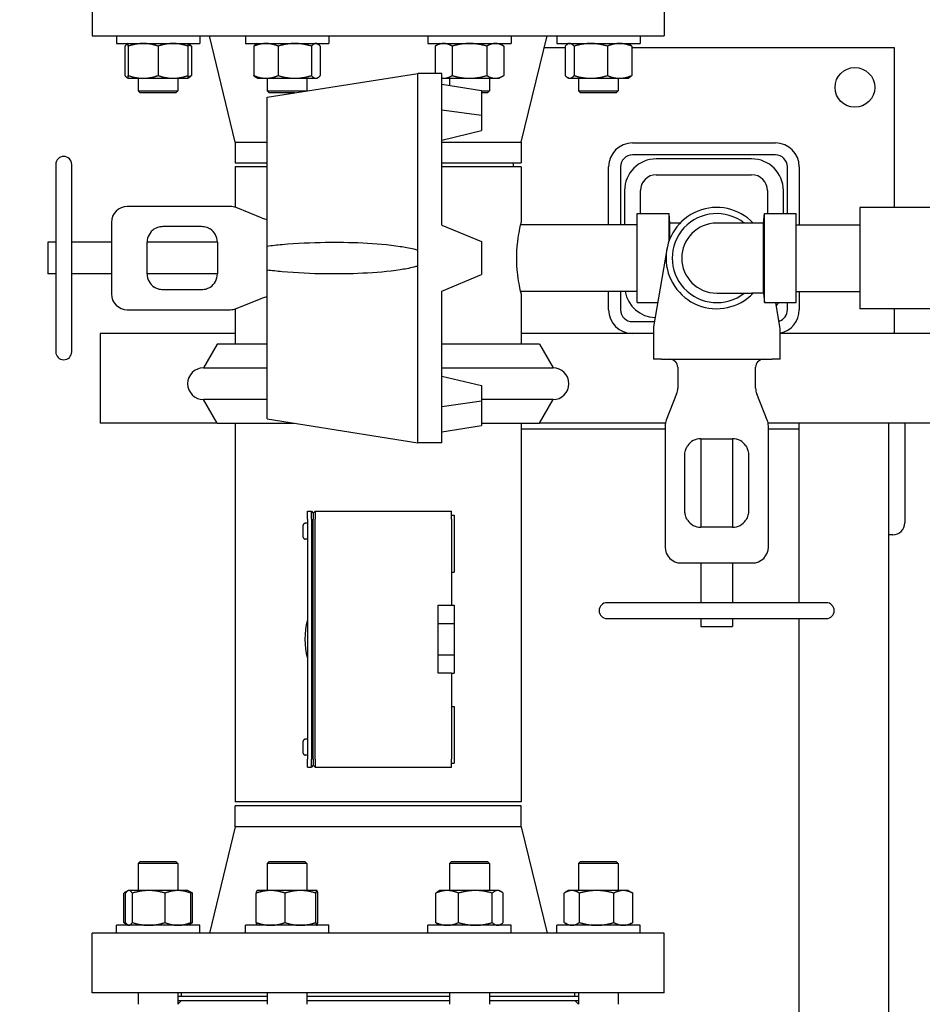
# Model space of a CAD drawing. Header units: inches. Extents: x 5 to 1128, y -85 to 748.
# Tile 323 of 656: x 337 to 351, y 636 to 652. Entities that reach past the tile are written whole.
import ezdxf

# ---------------------------------------------------------------- set-up
doc = ezdxf.new("R2010")
doc.units = ezdxf.units.IN
doc.header["$LTSCALE"] = 32
doc.header["$MEASUREMENT"] = 0
doc.layers.add('Dimension (ANSI)', color=7, linetype='Continuous', lineweight=25)
doc.layers.add('Visible (ANSI)', color=7, linetype='Continuous', lineweight=30)
doc.styles.add('Note Text (ANSI)', font='tahoma.ttf')
doc.dimstyles.new('SB Fraction-16 (ANSI)', dxfattribs={"dimscale": 32, "dimtxt": 0.125, "dimasz": 0.098425, "dimexe": 0.125, "dimexo": 0.0625, "dimgap": 0.031496, "dimtad": 0, "dimtih": 1, "dimtoh": 1, "dimdec": 4, "dimrnd": 1e-08, "dimzin": 0, "dimdsep": 46, "dimlunit": 5, "dimtxsty": 'Note Text (ANSI)', "dimcen": 0.09, "dimdle": 0.393701, "dimclrd": 256, "dimclre": 256, "dimclrt": 256, "dimadec": 0, "dimazin": 3, "dimtfac": 0.96, "dimtofl": 0, "dimtmove": 0, "dimatfit": 3, "dimfxl": 1, "dimfrac": 2, "dimtolj": 1, "dimtzin": 12, "dimlwd": -1, "dimlwe": -1, "dimarcsym": 0})

# ---------------------------------------------------------------- blocks, each defined once
blk = doc.blocks.new('*D19')
at = {"layer": 'Defpoints', "color": 0, "transparency": 16777216}
for p in [(455.781, 700.44), (292.001, 552.44), (455.781, 552.44)]:
    blk.add_point(p, dxfattribs=at)
at = {"layer": 'Dimension (ANSI)', "transparency": 16777216}
for p, q in [((453.781, 700.44), (288.001, 700.44)), ((292.001, 697.29), (292.001, 636.039)), ((292.001, 555.589), (292.001, 629.841)), ((453.781, 552.44), (288.001, 552.44))]:
    blk.add_line(p, q, dxfattribs=at)
for points in [[(291.476, 697.29), (292.526, 697.29), (292.001, 700.44)], [(291.476, 555.589), (292.526, 555.589), (292.001, 552.44)]]:
    blk.add_solid(points, dxfattribs=at)
at = {"layer": 'Dimension (ANSI)', "transparency": 16777216, "insert": (287.899, 635.031), "char_height": 4, "attachment_point": 1, "style": 'Note Text (ANSI)'}
blk.add_mtext('\\A1;148', dxfattribs=at)

msp = doc.modelspace()

# ---------------------------------------------------------------- linework, layer by layer
at = {"layer": 'Visible (ANSI)'}
for p, q in [((337.65563, 652.19228), (337.65563, 651.25228)), ((346.65563, 652.19228), (346.65563, 651.25228)), ((337.65563, 651.25228), (346.65563, 651.25228)), ((338.03483, 651.25228), (338.03483, 651.13028)), ((339.34733, 651.25228), (339.34733, 651.13028)), ((339.90563, 649.57895), (339.50063, 651.25228)), ((340.06432, 651.25228), (340.06432, 651.13028)), ((341.37682, 651.25228), (341.37682, 651.13028)), ((342.93445, 651.25228), (342.93445, 651.13028)), ((344.24695, 651.25228), (344.24695, 651.13028)), ((344.40563, 649.57895), (344.81063, 651.25228)), ((344.96393, 651.25228), (344.96393, 651.13028)), ((346.27643, 651.25228), (346.27643, 651.13028)), ((338.03483, 651.13028), (339.34733, 651.13028)), ((338.16826, 651.08841), (338.16826, 650.62515)), ((338.22233, 651.13028), (338.2058, 651.12073)), ((338.22233, 651.08841), (338.22233, 650.62515)), ((338.69108, 651.08841), (338.69108, 650.62515)), ((339.15983, 651.13028), (339.17637, 651.12073)), ((339.15983, 651.08841), (339.15983, 650.62515)), ((339.21391, 651.08841), (339.21391, 650.62515)), ((340.06432, 651.13028), (341.37682, 651.13028)), ((340.19775, 651.08841), (340.19775, 650.62515)), ((340.25182, 651.13028), (340.23528, 651.12073)), ((340.58048, 651.08841), (340.58048, 650.62515)), ((341.1033, 651.08841), (341.1033, 650.62515)), ((341.18932, 651.13028), (341.20586, 651.12073)), ((341.24339, 651.08841), (341.24339, 650.62515)), ((342.93445, 651.13028), (344.24695, 651.13028)), ((343.12195, 651.13028), (343.04943, 651.08841)), ((343.04943, 651.08841), (343.04943, 650.65853)), ((343.32006, 651.08841), (343.32006, 650.62515)), ((343.86133, 651.08841), (343.86133, 650.62515)), ((344.05945, 651.13028), (344.13196, 651.08841)), ((344.13196, 651.08841), (344.13196, 650.62515)), ((345.09736, 651.06478), (344.76525, 651.06478)), ((344.96393, 651.13028), (346.27643, 651.13028)), ((345.09736, 651.08841), (345.09736, 650.62515)), ((345.15143, 651.13028), (345.1349, 651.12073)), ((345.23745, 651.08841), (345.23745, 650.62515)), ((345.76027, 651.08841), (345.76027, 650.62515)), ((346.08893, 651.13028), (346.10547, 651.12073)), ((346.143, 651.08841), (346.143, 650.62515)), ((350.28063, 651.06478), (346.143, 651.06478)), ((350.28063, 648.55103), (350.28063, 651.06478)), ((338.22233, 650.58328), (338.2058, 650.59283)), ((338.22233, 650.58328), (338.45671, 650.58328)), ((338.37858, 650.58328), (338.37858, 650.38358)), ((338.45671, 650.58328), (338.92546, 650.58328)), ((338.92546, 650.58328), (339.15983, 650.58328)), ((339.00358, 650.58328), (339.00358, 650.38358)), ((339.15983, 650.58328), (339.17637, 650.59283)), ((340.25182, 650.58328), (340.23528, 650.59283)), ((340.25182, 650.58328), (340.38911, 650.58328)), ((340.38911, 650.58328), (340.84189, 650.58328)), ((340.40563, 650.28353), (342.78063, 650.65853)), ((340.40807, 650.58328), (340.40807, 650.38358)), ((340.84189, 650.58328), (341.17335, 650.58328)), ((341.03307, 650.58328), (341.03307, 650.38358)), ((341.17335, 650.58328), (341.18932, 650.58328)), ((341.18932, 650.58328), (341.20586, 650.59283)), ((342.78063, 647.87811), (342.78063, 650.65853)), ((343.15563, 650.65853), (342.78063, 650.65853)), ((343.15563, 648.27058), (343.15563, 650.65853)), ((343.15563, 650.58328), (343.18475, 650.58328)), ((343.18475, 650.58328), (343.5907, 650.58328)), ((343.2782, 650.58328), (343.2782, 650.46857)), ((343.5907, 650.58328), (343.99665, 650.58328)), ((343.9032, 650.58328), (343.9032, 650.38358)), ((343.99665, 650.58328), (344.05945, 650.58328)), ((344.05945, 650.58328), (344.13196, 650.62515)), ((345.15143, 650.58328), (345.1349, 650.59283)), ((345.15143, 650.58328), (345.1674, 650.58328)), ((345.1674, 650.58328), (345.49886, 650.58328)), ((345.30768, 650.58328), (345.30768, 650.38358)), ((345.49886, 650.58328), (345.95164, 650.58328)), ((345.93268, 650.58328), (345.93268, 650.38358)), ((345.95164, 650.58328), (346.08893, 650.58328)), ((346.08893, 650.58328), (346.10547, 650.59283)), ((343.15563, 650.48797), (343.78063, 650.38904)), ((338.37858, 650.38358), (339.00358, 650.38358)), ((338.40988, 650.35228), (338.37858, 650.38358)), ((338.97228, 650.35228), (338.40988, 650.35228)), ((338.97228, 650.35228), (339.00358, 650.38358)), ((340.40563, 647.94155), (340.40563, 650.28353)), ((340.40807, 650.38358), (341.03307, 650.38358)), ((340.43937, 650.35228), (340.40807, 650.38358)), ((340.84105, 650.35228), (340.43937, 650.35228)), ((341.03191, 650.38241), (341.03307, 650.38358)), ((343.78063, 650.38904), (343.78063, 649.99996)), ((343.78063, 650.38358), (343.9032, 650.38358)), ((343.8719, 650.35228), (343.78063, 650.35228)), ((343.8719, 650.35228), (343.9032, 650.38358)), ((345.30768, 650.38358), (345.93268, 650.38358)), ((345.33898, 650.35228), (345.30768, 650.38358)), ((345.90138, 650.35228), (345.33898, 650.35228)), ((345.90138, 650.35228), (345.93268, 650.38358)), ((343.15563, 650.08861), (343.78063, 649.99996)), ((343.78063, 649.99996), (343.78063, 649.76043)), ((343.15563, 649.61126), (343.78063, 649.76043)), ((339.90563, 649.57895), (340.40563, 649.57895)), ((339.90563, 649.57895), (339.90563, 649.25228)), ((343.15563, 649.57895), (344.40563, 649.57895)), ((344.40563, 649.57895), (344.40563, 649.25228)), ((346.15563, 649.56478), (348.40563, 649.56478)), ((348.40563, 649.37728), (346.15563, 649.37728)), ((337.08063, 649.22728), (337.08063, 646.27728)), ((337.33063, 646.27728), (337.33063, 649.22728)), ((339.90563, 649.25228), (340.40563, 649.25228)), ((340.40563, 649.18978), (339.90563, 649.18978)), ((339.90563, 649.18978), (339.90563, 648.55142)), ((343.15563, 649.25228), (344.40563, 649.25228)), ((344.40563, 649.18978), (343.15563, 649.18978)), ((344.28063, 649.25228), (344.28063, 649.18978)), ((344.40563, 649.18978), (344.40563, 648.31478)), ((345.78063, 648.27728), (345.78063, 649.18978)), ((345.96813, 649.18978), (345.96813, 648.27728)), ((348.03063, 649.31478), (346.53063, 649.31478)), ((348.59313, 648.45278), (348.59313, 649.18978)), ((348.78063, 649.18978), (348.78063, 648.27728)), ((346.53063, 649.06478), (348.03063, 649.06478)), ((346.03063, 648.81478), (346.03063, 648.27728)), ((346.28063, 648.45278), (346.28063, 648.81478)), ((348.28063, 648.81478), (348.28063, 648.45278)), ((348.53063, 648.45278), (348.53063, 648.81478)), ((339.82499, 648.56478), (338.20563, 648.56478)), ((340.32843, 648.38266), (339.91783, 648.5469)), ((349.73113, 648.55103), (349.73113, 646.95353)), ((352.06819, 648.55103), (349.73113, 648.55103)), ((346.23113, 647.05178), (346.23113, 648.45278)), ((346.23113, 648.45278), (346.73113, 648.45278)), ((346.73113, 648.02156), (346.73113, 648.45278)), ((346.74513, 648.30328), (346.73113, 648.45278)), ((348.21713, 648.30328), (348.23113, 648.45278)), ((348.23113, 647.05178), (348.23113, 648.45278)), ((348.23113, 648.45278), (348.73113, 648.45278)), ((348.73113, 647.05178), (348.73113, 648.45278)), ((337.95563, 648.31478), (337.95563, 647.75228)), ((338.76863, 648.25228), (339.37313, 648.25228)), ((343.15563, 648.27058), (343.78063, 648.01249)), ((346.23113, 648.27728), (344.39655, 648.27728)), ((346.74513, 648.05775), (346.74513, 648.30328)), ((346.90545, 648.30328), (346.74513, 648.30328)), ((348.03213, 648.30328), (347.48113, 648.30328)), ((348.21713, 648.30328), (348.03213, 648.30328)), ((348.21713, 647.20128), (348.21713, 648.30328)), ((348.73113, 648.27728), (349.73113, 648.27728)), ((336.95563, 648.00228), (336.95563, 647.50228)), ((337.08063, 648.00228), (336.95563, 648.00228)), ((337.95563, 648.00228), (337.33063, 648.00228)), ((338.51863, 647.50228), (338.51863, 648.00228)), ((339.62313, 648.00228), (338.51863, 648.00228)), ((339.62313, 648.00228), (339.62313, 647.50228)), ((340.40563, 647.56301), (340.40563, 647.94155)), ((343.78063, 648.01249), (343.78063, 647.49204)), ((342.78063, 647.62645), (342.78063, 647.87811)), ((346.69573, 647.88698), (346.48684, 646.66902)), ((337.95563, 647.75228), (337.95563, 647.18978)), ((342.78063, 644.84603), (342.78063, 647.62645)), ((337.08063, 647.50228), (336.95563, 647.50228)), ((337.95563, 647.50228), (337.33063, 647.50228)), ((339.62313, 647.50228), (338.51863, 647.50228)), ((340.40563, 645.22103), (340.40563, 647.56301)), ((343.15563, 647.23398), (343.78063, 647.49204)), ((346.74513, 647.4468), (346.74513, 647.44681)), ((339.37313, 647.25228), (338.76863, 647.25228)), ((343.15563, 644.84603), (343.15563, 647.23398)), ((346.23113, 647.22728), (344.39655, 647.22728)), ((344.40563, 647.18978), (344.40563, 646.39478)), ((345.78063, 646.93978), (345.78063, 647.22728)), ((345.96813, 647.22728), (345.96813, 646.93978)), ((347.48113, 647.20128), (348.03213, 647.20128)), ((348.21713, 647.20128), (348.03213, 647.20128)), ((348.21713, 647.20128), (348.23113, 647.05178)), ((348.73113, 647.22728), (349.73113, 647.22728)), ((348.78063, 647.22728), (348.78063, 646.93978)), ((339.91783, 646.95766), (340.32843, 647.1219)), ((346.23113, 647.05178), (346.55248, 647.05178)), ((348.23113, 647.05178), (348.73113, 647.05178)), ((348.47543, 646.66902), (348.40978, 647.05178)), ((348.59313, 646.93978), (348.59313, 647.05178)), ((338.20563, 646.93978), (339.82499, 646.93978)), ((339.90563, 646.95314), (339.90563, 646.39478)), ((352.06819, 646.95353), (349.73113, 646.95353)), ((350.28063, 646.56478), (350.28063, 646.95353)), ((346.15563, 646.75228), (346.50112, 646.75228)), ((339.90563, 646.56478), (337.78063, 646.56478)), ((337.78063, 646.56478), (337.78063, 645.15478)), ((346.48504, 646.56478), (344.40563, 646.56478)), ((346.48504, 646.64789), (346.48504, 646.15853)), ((348.47723, 646.15853), (348.47723, 646.64789)), ((353.69611, 646.56478), (348.47723, 646.56478)), ((339.61925, 646.39478), (339.40563, 646.02478)), ((340.40563, 646.39478), (339.61925, 646.39478)), ((344.69201, 646.39478), (343.15563, 646.39478)), ((344.69201, 646.39478), (344.90563, 646.02478)), ((346.61004, 646.15853), (346.48504, 646.15853)), ((346.61004, 646.15853), (348.35223, 646.15853)), ((348.47723, 646.15853), (348.35223, 646.15853)), ((339.40563, 646.02478), (340.40563, 646.02478)), ((343.15563, 646.02478), (344.90563, 646.02478)), ((346.86863, 646.03353), (346.86863, 645.70668)), ((348.09363, 645.70668), (348.09363, 646.03353)), ((343.15563, 645.8933), (343.78063, 645.74412)), ((343.78063, 645.74412), (343.78063, 645.50465)), ((346.85075, 645.61383), (346.68651, 645.20323)), ((348.27575, 645.20323), (348.11151, 645.61383)), ((340.40563, 645.52478), (339.40563, 645.52478)), ((339.61925, 645.15478), (339.40563, 645.52478)), ((343.15563, 645.41595), (343.78063, 645.50465)), ((344.90563, 645.52478), (343.78063, 645.52478)), ((343.78063, 645.50465), (343.78063, 645.31009)), ((344.69201, 645.15478), (344.90563, 645.52478)), ((343.78063, 645.31009), (343.78063, 645.11553)), ((339.61925, 645.15478), (337.78063, 645.15478)), ((339.61925, 645.15478), (340.82522, 645.15478)), ((339.90563, 645.15478), (339.90563, 639.18978)), ((340.40563, 645.22103), (342.78063, 644.84603)), ((343.78063, 645.15478), (344.69201, 645.15478)), ((344.40563, 645.15478), (344.40563, 639.18978)), ((346.67261, 645.15478), (344.69201, 645.15478)), ((353.88157, 645.15478), (348.28966, 645.15478)), ((350.19063, 645.15478), (348.78063, 645.15478)), ((348.78063, 642.32728), (348.78063, 645.15478)), ((350.19063, 621.12728), (350.19063, 645.15478)), ((350.44063, 645.15478), (350.44063, 643.58478)), ((343.15563, 645.01659), (343.78063, 645.11553)), ((344.40563, 645.06478), (346.66863, 645.06478)), ((346.66863, 645.11038), (346.66863, 643.20228)), ((348.29363, 643.20228), (348.29363, 645.11038)), ((348.29363, 645.06478), (348.78063, 645.06478)), ((343.15563, 644.84603), (342.78063, 644.84603)), ((347.23113, 644.90853), (347.73113, 644.90853)), ((347.23113, 644.90853), (347.23113, 643.51528)), ((347.73113, 644.90853), (347.73113, 643.51528)), ((346.98113, 643.76528), (346.98113, 644.65853)), ((347.98113, 644.65853), (347.98113, 643.76528)), ((341.04038, 643.76728), (341.10213, 643.76728)), ((341.04038, 643.64228), (341.04038, 643.76728)), ((341.10213, 643.76728), (341.13338, 643.73603)), ((341.10213, 643.64228), (341.10213, 643.76728)), ((341.13338, 643.73603), (341.16463, 643.76728)), ((341.16463, 643.76728), (341.16463, 643.64228)), ((341.16463, 643.76728), (343.31038, 643.76728)), ((343.31038, 643.64228), (343.31038, 643.76728)), ((341.04038, 643.64228), (341.04038, 639.86228)), ((341.10213, 643.64228), (341.10213, 639.86228)), ((341.13338, 643.73603), (341.13338, 643.64228)), ((341.13338, 639.86228), (341.13338, 643.64228)), ((341.16463, 639.86228), (341.16463, 643.64228)), ((343.31038, 643.70478), (343.35038, 643.70478)), ((343.31038, 643.64228), (343.31038, 642.28807)), ((343.35038, 643.70478), (343.35038, 642.80928)), ((340.97538, 643.35906), (340.97538, 643.54549)), ((341.04038, 643.57688), (341.00663, 643.57688)), ((347.73113, 643.51528), (347.23113, 643.51528)), ((341.04038, 643.32768), (341.00663, 643.32768)), ((350.25063, 643.39478), (350.19063, 643.39478)), ((346.91863, 642.95228), (347.48113, 642.95228)), ((347.23113, 642.95228), (347.23113, 642.32728)), ((347.48113, 642.95228), (348.04363, 642.95228)), ((347.73113, 642.95228), (347.73113, 642.32728)), ((343.31038, 642.80928), (343.35038, 642.80928)), ((343.10038, 642.28807), (343.31038, 642.28807)), ((343.10038, 642.00228), (343.10038, 642.28807)), ((343.31038, 642.28807), (343.35038, 642.28807)), ((343.35038, 642.28807), (343.35038, 642.00228)), ((349.20613, 642.32728), (345.75613, 642.32728)), ((345.75613, 642.07728), (349.20613, 642.07728)), ((347.23113, 642.07728), (347.23113, 641.95228)), ((347.73113, 642.07728), (347.73113, 641.95228)), ((348.78063, 621.12728), (348.78063, 642.07728)), ((343.10038, 642.00228), (343.35038, 642.00228)), ((343.10038, 641.50228), (343.10038, 642.00228)), ((343.35038, 642.00228), (343.35038, 641.50228)), ((347.23113, 641.95228), (347.73113, 641.95228)), ((343.35038, 641.50228), (343.10038, 641.50228)), ((343.10038, 641.21649), (343.10038, 641.50228)), ((343.35038, 641.50228), (343.35038, 641.21649)), ((343.31038, 641.21649), (343.10038, 641.21649)), ((343.31038, 641.21649), (343.35038, 641.21649)), ((343.31038, 641.21649), (343.31038, 639.86228)), ((343.31038, 640.69528), (343.35038, 640.69528)), ((343.35038, 640.69528), (343.35038, 639.79978)), ((341.04038, 640.17688), (341.00663, 640.17688)), ((340.97538, 639.95906), (340.97538, 640.14549)), ((341.04038, 639.92768), (341.00663, 639.92768)), ((341.04038, 639.73728), (341.04038, 639.86228)), ((341.04038, 639.73728), (341.10213, 639.73728)), ((341.10213, 639.73728), (341.10213, 639.86228)), ((341.13338, 639.76853), (341.10213, 639.73728)), ((341.13338, 639.86228), (341.13338, 639.76853)), ((341.13338, 639.76853), (341.16463, 639.73728)), ((341.16463, 639.86228), (341.16463, 639.73728)), ((341.16463, 639.73728), (343.31038, 639.73728)), ((343.31038, 639.73728), (343.31038, 639.86228)), ((343.31038, 639.79978), (343.35038, 639.79978)), ((344.40563, 639.18978), (339.90563, 639.18978)), ((344.40563, 639.12728), (339.90563, 639.12728)), ((339.90563, 638.80061), (339.90563, 639.12728)), ((344.40563, 638.80061), (344.40563, 639.12728)), ((339.90563, 638.80061), (339.50063, 637.12728)), ((344.40563, 638.80061), (339.90563, 638.80061)), ((344.40563, 638.80061), (344.81063, 637.12728)), ((338.40988, 638.25228), (338.37858, 638.22098)), ((339.00358, 638.22098), (338.37858, 638.22098)), ((338.37858, 638.22098), (338.37858, 637.79628)), ((338.40988, 638.25228), (338.97228, 638.25228)), ((338.97228, 638.25228), (339.00358, 638.22098)), ((339.00358, 638.22098), (339.00358, 637.79628)), ((340.43937, 638.25228), (340.40807, 638.22098)), ((341.03307, 638.22098), (340.40807, 638.22098)), ((340.40807, 638.22098), (340.40807, 637.79628)), ((340.43937, 638.25228), (341.00177, 638.25228)), ((341.00177, 638.25228), (341.03307, 638.22098)), ((341.03307, 638.22098), (341.03307, 637.79628)), ((343.3095, 638.25228), (343.2782, 638.22098)), ((343.9032, 638.22098), (343.2782, 638.22098)), ((343.2782, 638.22098), (343.2782, 637.79628)), ((343.3095, 638.25228), (343.8719, 638.25228)), ((343.8719, 638.25228), (343.9032, 638.22098)), ((343.9032, 638.22098), (343.9032, 637.79628)), ((345.33898, 638.25228), (345.30768, 638.22098)), ((345.93268, 638.22098), (345.30768, 638.22098)), ((345.30768, 638.22098), (345.30768, 637.79628)), ((345.33898, 638.25228), (345.90138, 638.25228)), ((345.90138, 638.25228), (345.93268, 638.22098)), ((345.93268, 638.22098), (345.93268, 637.79628)), ((338.15079, 637.29115), (338.15079, 637.75441)), ((338.21262, 637.79067), (338.16699, 637.76433)), ((338.17759, 637.29115), (338.17759, 637.75441)), ((338.22233, 637.79628), (338.21262, 637.79067)), ((338.23186, 637.79628), (338.22233, 637.79628)), ((338.54288, 637.79628), (338.23186, 637.79628)), ((338.28613, 637.29115), (338.28613, 637.75441)), ((339.00211, 637.79628), (338.54288, 637.79628)), ((338.79963, 637.29115), (338.79963, 637.75441)), ((339.15983, 637.79628), (339.00211, 637.79628)), ((339.15983, 637.79628), (339.16955, 637.79067)), ((339.16955, 637.79067), (339.21518, 637.76433)), ((339.20458, 637.29115), (339.20458, 637.75441)), ((339.23138, 637.29115), (339.23138, 637.75441)), ((340.23646, 637.29115), (340.23646, 637.75441)), ((340.25182, 637.79628), (340.25098, 637.79579)), ((340.46232, 637.79628), (340.25182, 637.79628)), ((340.93022, 637.79628), (340.46232, 637.79628)), ((340.68817, 637.29115), (340.68817, 637.75441)), ((341.18848, 637.79628), (340.93022, 637.79628)), ((341.17228, 637.29115), (341.17228, 637.75441)), ((341.18932, 637.79628), (341.18848, 637.79628)), ((341.18932, 637.79628), (341.19016, 637.79579)), ((341.20468, 637.29115), (341.20468, 637.75441)), ((343.06042, 637.29115), (343.06042, 637.75441)), ((343.12195, 637.79628), (343.0966, 637.78165)), ((343.23999, 637.79628), (343.12195, 637.79628)), ((343.6847, 637.79628), (343.23999, 637.79628)), ((343.41956, 637.29115), (343.41956, 637.75441)), ((344.0354, 637.79628), (343.6847, 637.79628)), ((343.94983, 637.29115), (343.94983, 637.75441)), ((344.05945, 637.79628), (344.0354, 637.79628)), ((344.05945, 637.79628), (344.08479, 637.78165)), ((344.12097, 637.29115), (344.12097, 637.75441)), ((345.07989, 637.29115), (345.07989, 637.75441)), ((345.15143, 637.79628), (345.09609, 637.76433)), ((345.20093, 637.79628), (345.15143, 637.79628)), ((345.59212, 637.79628), (345.20093, 637.79628)), ((345.32197, 637.29115), (345.32197, 637.75441)), ((346.01137, 637.79628), (345.59212, 637.79628)), ((345.86227, 637.29115), (345.86227, 637.75441)), ((346.08893, 637.79628), (346.01137, 637.79628)), ((346.08893, 637.79628), (346.14427, 637.76433)), ((346.16048, 637.29115), (346.16048, 637.75441)), ((339.34733, 637.24928), (338.03483, 637.24928)), ((338.03483, 637.12728), (338.03483, 637.24928)), ((338.21262, 637.25489), (338.16699, 637.28123)), ((338.22233, 637.24928), (338.21262, 637.25489)), ((339.15983, 637.24928), (339.16955, 637.25489)), ((339.16955, 637.25489), (339.21518, 637.28123)), ((339.34733, 637.12728), (339.34733, 637.24928)), ((341.37682, 637.24928), (340.06432, 637.24928)), ((340.06432, 637.12728), (340.06432, 637.24928)), ((340.25182, 637.24928), (340.25098, 637.24977)), ((341.18932, 637.24928), (341.19016, 637.24977)), ((341.37682, 637.12728), (341.37682, 637.24928)), ((344.24695, 637.24928), (342.93445, 637.24928)), ((342.93445, 637.12728), (342.93445, 637.24928)), ((343.12195, 637.24928), (343.0966, 637.26391)), ((344.05945, 637.24928), (344.08479, 637.26391)), ((344.24695, 637.12728), (344.24695, 637.24928)), ((346.27643, 637.24928), (344.96393, 637.24928)), ((344.96393, 637.12728), (344.96393, 637.24928)), ((345.15143, 637.24928), (345.09609, 637.28123)), ((346.08893, 637.24928), (346.14427, 637.28123)), ((346.27643, 637.12728), (346.27643, 637.24928)), ((346.65563, 637.12728), (337.65563, 637.12728)), ((337.65563, 636.18728), (337.65563, 637.12728)), ((346.65563, 636.18728), (346.65563, 637.12728)), ((346.65563, 636.18728), (337.65563, 636.18728)), ((338.37858, 636.18728), (338.37858, 636.00478)), ((339.00358, 636.18728), (339.00358, 636.00478)), ((339.06063, 636.12728), (339.06063, 636.18728)), ((340.40807, 636.18728), (340.40807, 636.00478)), ((341.03307, 636.18728), (341.03307, 636.00478)), ((343.2782, 636.18728), (343.2782, 636.00478)), ((343.9032, 636.18728), (343.9032, 636.00478)), ((345.25063, 636.12728), (345.25063, 636.18728)), ((345.30768, 636.18728), (345.30768, 636.00478)), ((345.93268, 636.18728), (345.93268, 636.00478)), ((340.40807, 636.12728), (339.00358, 636.12728)), ((339.00358, 636.06478), (340.40807, 636.06478)), ((339.06063, 636.06478), (339.00358, 636.00773)), ((343.2782, 636.12728), (341.03307, 636.12728)), ((341.03307, 636.06478), (343.2782, 636.06478)), ((345.30768, 636.12728), (343.9032, 636.12728)), ((343.9032, 636.06478), (345.30768, 636.06478)), ((345.25063, 636.06478), (345.30768, 636.00773))]:
    msp.add_line(p, q, dxfattribs=at)
msp.add_circle((349.65563, 650.43978), 0.3125, dxfattribs=at)
for centre, radius, start, end in [((346.15563, 649.18978), 0.375, 90, 180), ((348.40563, 649.18978), 0.375, 0, 90), ((337.20563, 649.22728), 0.125, 0, 180), ((346.15563, 649.18978), 0.1875, 90, 180), ((348.40563, 649.18978), 0.1875, 0, 90), ((346.53063, 648.81478), 0.5, 90, 180), ((348.03063, 648.81478), 0.5, 0, 90), ((346.53063, 648.81478), 0.25, 90, 180), ((348.03063, 648.81478), 0.25, 0, 90), ((338.20563, 648.31478), 0.25, 90, 180), ((339.82499, 648.31478), 0.25, 68.198591, 90), ((347.48113, 647.75228), 0.79687, 43.745077, 316.254923), ((347.48113, 647.75228), 0.7005, 51.86714, 308.13286), ((340.42128, 648.61478), 0.25, 248.198591, 266.411948), ((347.48113, 647.75228), 0.551, 90, 270), ((338.76863, 648.00228), 0.25, 123.55731, 180), ((339.37313, 648.00228), 0.25, 0, 56.44269), ((338.76863, 647.50228), 0.25, 180, 236.44269), ((339.37313, 647.50228), 0.25, 303.55731, 0), ((338.20563, 647.18978), 0.25, 180, 270), ((346.53063, 647.31478), 0.5, 190.078658, 267.852532), ((340.42128, 646.88978), 0.25, 93.588052, 111.801409), ((348.03063, 647.31478), 0.5, 320.915348, 328.264413), ((339.82499, 647.18978), 0.25, 270, 291.801409), ((346.15563, 646.93978), 0.375, 180, 270), ((346.15563, 646.93978), 0.1875, 180, 270), ((348.40563, 646.93978), 0.1875, 286.784574, 0), ((348.40563, 646.93978), 0.375, 281.006285, 0), ((346.61004, 646.64789), 0.125, 170.268146, 180), ((348.35223, 646.64789), 0.125, 0, 9.731854), ((337.20563, 646.27728), 0.125, 180, 0), ((346.74363, 646.03353), 0.125, 0, 90), ((348.21863, 646.03353), 0.125, 90, 180), ((339.40563, 645.77478), 0.25, 90, 270), ((344.90563, 645.77478), 0.25, 270, 90), ((346.61863, 645.70668), 0.25, 338.198591, 0), ((348.34363, 645.70668), 0.25, 180, 201.801409), ((346.91863, 645.11038), 0.25, 158.198591, 180), ((348.04363, 645.11038), 0.25, 0, 21.801409), ((347.23113, 644.65853), 0.25, 90, 146.44269), ((347.73113, 644.65853), 0.25, 33.55731, 90), ((347.23113, 643.76528), 0.25, 213.55731, 270), ((347.73113, 643.76528), 0.25, 270, 326.44269), ((350.25063, 643.58478), 0.19, 270, 0), ((346.91863, 643.20228), 0.25, 180, 270), ((348.04363, 643.20228), 0.25, 270, 0), ((345.75613, 642.20228), 0.125, 90, 270), ((349.20613, 642.20228), 0.125, 270, 90), ((342.15563, 641.75228), 1.155, 164.924606, 195.075394)]:
    msp.add_arc(centre, radius, start, end, dxfattribs=at)
for points, weights in [([(338.22233, 651.12794), (338.19712, 651.1206), (338.16826, 651.08841)], [1.01375847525, 1.02892942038, 1]), ([(338.22233, 651.08841), (338.22233, 651.13028), (338.22233, 651.13028)], [1, 1.0379548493, 1]), ([(338.45671, 651.13028), (338.34794, 651.13028), (338.22233, 651.08841)], [1, 1.0379548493, 1]), ([(338.69108, 651.08841), (338.56548, 651.13028), (338.45671, 651.13028)], [1, 1.0379548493, 1]), ([(338.92546, 651.13028), (338.81669, 651.13028), (338.69108, 651.08841)], [1, 1.0379548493, 1]), ([(339.15983, 651.08841), (339.03423, 651.13028), (338.92546, 651.13028)], [1, 1.0379548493, 1]), ([(339.15983, 651.13028), (339.15983, 651.13028), (339.15983, 651.08841)], [1, 1.0379548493, 1]), ([(339.21391, 651.08841), (339.186, 651.09981), (339.15983, 651.10798)], [1, 1.01005189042, 1.01477953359]), ([(339.17637, 651.12073), (339.19412, 651.11049), (339.21391, 651.08841)], [1.01895290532, 1.01965956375, 1]), ([(340.38911, 651.13028), (340.3003, 651.13028), (340.19775, 651.08841)], [1, 1.0379548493, 1]), ([(340.19775, 651.08841), (340.21754, 651.11049), (340.23528, 651.12073)], [1, 1.01965956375, 1.01895290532]), ([(340.58048, 651.08841), (340.47793, 651.13028), (340.38911, 651.13028)], [1, 1.0379548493, 1]), ([(340.84189, 651.13028), (340.72057, 651.13028), (340.58048, 651.08841)], [1, 1.0379548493, 1]), ([(341.1033, 651.08841), (340.96321, 651.13028), (340.84189, 651.13028)], [1, 1.0379548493, 1]), ([(341.17335, 651.13028), (341.14084, 651.13028), (341.1033, 651.08841)], [1, 1.0379548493, 1]), ([(341.24339, 651.08841), (341.20586, 651.13028), (341.17335, 651.13028)], [1, 1.0379548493, 1]), ([(343.18475, 651.13028), (343.12195, 651.13028), (343.04943, 651.08841)], [1, 1.0379548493, 1]), ([(343.32006, 651.08841), (343.24755, 651.13028), (343.18475, 651.13028)], [1, 1.0379548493, 1]), ([(343.5907, 651.13028), (343.46509, 651.13028), (343.32006, 651.08841)], [1, 1.0379548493, 1]), ([(343.86133, 651.08841), (343.7163, 651.13028), (343.5907, 651.13028)], [1, 1.0379548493, 1]), ([(343.99665, 651.13028), (343.93384, 651.13028), (343.86133, 651.08841)], [1, 1.0379548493, 1]), ([(344.13196, 651.08841), (344.05945, 651.13028), (343.99665, 651.13028)], [1, 1.0379548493, 1]), ([(345.1674, 651.13028), (345.1349, 651.13028), (345.09736, 651.08841)], [1, 1.0379548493, 1]), ([(345.23745, 651.08841), (345.19991, 651.13028), (345.1674, 651.13028)], [1, 1.0379548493, 1]), ([(345.49886, 651.13028), (345.37754, 651.13028), (345.23745, 651.08841)], [1, 1.0379548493, 1]), ([(345.76027, 651.08841), (345.62018, 651.13028), (345.49886, 651.13028)], [1, 1.0379548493, 1]), ([(345.95164, 651.13028), (345.86282, 651.13028), (345.76027, 651.08841)], [1, 1.0379548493, 1]), ([(346.143, 651.08841), (346.04045, 651.13028), (345.95164, 651.13028)], [1, 1.0379548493, 1]), ([(346.10547, 651.12073), (346.12321, 651.11049), (346.143, 651.08841)], [1.01895290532, 1.01965956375, 1]), ([(338.16826, 650.62515), (338.19712, 650.59296), (338.22233, 650.58562)], [1, 1.02892942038, 1.01375847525]), ([(338.22233, 650.58328), (338.22233, 650.58328), (338.22233, 650.62515)], [1, 1.0379548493, 1]), ([(338.22233, 650.62515), (338.34794, 650.58328), (338.45671, 650.58328)], [1, 1.0379548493, 1]), ([(338.45671, 650.58328), (338.56548, 650.58328), (338.69108, 650.62515)], [1, 1.0379548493, 1]), ([(338.69108, 650.62515), (338.81669, 650.58328), (338.92546, 650.58328)], [1, 1.0379548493, 1]), ([(338.92546, 650.58328), (339.03423, 650.58328), (339.15983, 650.62515)], [1, 1.0379548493, 1]), ([(339.15983, 650.60558), (339.186, 650.61375), (339.21391, 650.62515)], [1.01477953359, 1.01005189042, 1]), ([(339.15983, 650.62515), (339.15983, 650.58328), (339.15983, 650.58328)], [1, 1.0379548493, 1]), ([(339.21391, 650.62515), (339.19412, 650.60307), (339.17637, 650.59283)], [1, 1.01965956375, 1.01895290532]), ([(340.23528, 650.59283), (340.21754, 650.60307), (340.19775, 650.62515)], [1.01895290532, 1.01965956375, 1]), ([(340.19775, 650.62515), (340.3003, 650.58328), (340.38911, 650.58328)], [1, 1.0379548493, 1]), ([(340.38911, 650.58328), (340.47793, 650.58328), (340.58048, 650.62515)], [1, 1.0379548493, 1]), ([(340.58048, 650.62515), (340.72057, 650.58328), (340.84189, 650.58328)], [1, 1.0379548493, 1]), ([(340.84189, 650.58328), (340.96321, 650.58328), (341.1033, 650.62515)], [1, 1.0379548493, 1]), ([(341.1033, 650.62515), (341.14084, 650.58328), (341.17335, 650.58328)], [1, 1.0379548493, 1]), ([(341.17335, 650.58328), (341.20586, 650.58328), (341.24339, 650.62515)], [1, 1.0379548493, 1]), ([(343.15563, 650.58536), (343.17025, 650.58328), (343.18475, 650.58328)], [1.01320985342, 1.00851541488, 1]), ([(343.18475, 650.58328), (343.24755, 650.58328), (343.32006, 650.62515)], [1, 1.0379548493, 1]), ([(343.32006, 650.62515), (343.46509, 650.58328), (343.5907, 650.58328)], [1, 1.0379548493, 1]), ([(343.5907, 650.58328), (343.7163, 650.58328), (343.86133, 650.62515)], [1, 1.0379548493, 1]), ([(343.86133, 650.62515), (343.93384, 650.58328), (343.99665, 650.58328)], [1, 1.0379548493, 1]), ([(343.99665, 650.58328), (344.05945, 650.58328), (344.13196, 650.62515)], [1, 1.0379548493, 1]), ([(345.09736, 650.62515), (345.1349, 650.58328), (345.1674, 650.58328)], [1, 1.0379548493, 1]), ([(345.1674, 650.58328), (345.19991, 650.58328), (345.23745, 650.62515)], [1, 1.0379548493, 1]), ([(345.23745, 650.62515), (345.37754, 650.58328), (345.49886, 650.58328)], [1, 1.0379548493, 1]), ([(345.49886, 650.58328), (345.62018, 650.58328), (345.76027, 650.62515)], [1, 1.0379548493, 1]), ([(345.76027, 650.62515), (345.86282, 650.58328), (345.95164, 650.58328)], [1, 1.0379548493, 1]), ([(345.95164, 650.58328), (346.04045, 650.58328), (346.143, 650.62515)], [1, 1.0379548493, 1]), ([(346.143, 650.62515), (346.12321, 650.60307), (346.10547, 650.59283)], [1, 1.01965956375, 1.01895290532]), ([(338.19936, 637.78057), (338.17614, 637.77077), (338.15079, 637.75441)], [1.01791936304, 1.01449643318, 1]), ([(338.23186, 637.79628), (338.20667, 637.79628), (338.17759, 637.75441)], [1, 1.0379548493, 1]), ([(338.28613, 637.75441), (338.25704, 637.79628), (338.23186, 637.79628)], [1, 1.0379548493, 1]), ([(338.54288, 637.79628), (338.42372, 637.79628), (338.28613, 637.75441)], [1, 1.0379548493, 1]), ([(338.79963, 637.75441), (338.66204, 637.79628), (338.54288, 637.79628)], [1, 1.0379548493, 1]), ([(339.00211, 637.79628), (338.90813, 637.79628), (338.79963, 637.75441)], [1, 1.0379548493, 1]), ([(339.20458, 637.75441), (339.09608, 637.79628), (339.00211, 637.79628)], [1, 1.0379548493, 1]), ([(339.16955, 637.79067), (339.18599, 637.78118), (339.20458, 637.75441)], [1.01768117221, 1.02393721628, 1]), ([(339.23138, 637.75441), (339.20963, 637.76581), (339.18925, 637.77398)], [1, 1.01005189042, 1.01477953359]), ([(339.21518, 637.76433), (339.22315, 637.75973), (339.23138, 637.75441)], [1.00817877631, 1.00466202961, 1]), ([(340.46232, 637.79628), (340.3575, 637.79628), (340.23646, 637.75441)], [1, 1.0379548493, 1]), ([(340.23646, 637.75441), (340.24423, 637.7919), (340.25098, 637.79579)], [1, 1.03384986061, 1.00732203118]), ([(340.68817, 637.75441), (340.56713, 637.79628), (340.46232, 637.79628)], [1, 1.0379548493, 1]), ([(340.93022, 637.79628), (340.81789, 637.79628), (340.68817, 637.75441)], [1, 1.0379548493, 1]), ([(341.17228, 637.75441), (341.04256, 637.79628), (340.93022, 637.79628)], [1, 1.0379548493, 1]), ([(341.18848, 637.79628), (341.18096, 637.79628), (341.17228, 637.75441)], [1, 1.0379548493, 1]), ([(341.20468, 637.75441), (341.196, 637.79628), (341.18848, 637.79628)], [1, 1.0379548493, 1]), ([(343.23999, 637.79628), (343.15665, 637.79628), (343.06042, 637.75441)], [1, 1.0379548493, 1]), ([(343.06042, 637.75441), (343.07934, 637.77168), (343.0966, 637.78165)], [1, 1.01531135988, 1.01826921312]), ([(343.41956, 637.75441), (343.32333, 637.79628), (343.23999, 637.79628)], [1, 1.0379548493, 1]), ([(343.6847, 637.79628), (343.56165, 637.79628), (343.41956, 637.75441)], [1, 1.0379548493, 1]), ([(343.94983, 637.75441), (343.80775, 637.79628), (343.6847, 637.79628)], [1, 1.0379548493, 1]), ([(344.0354, 637.79628), (343.99569, 637.79628), (343.94983, 637.75441)], [1, 1.0379548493, 1]), ([(344.12097, 637.75441), (344.07511, 637.79628), (344.0354, 637.79628)], [1, 1.0379548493, 1]), ([(345.20093, 637.79628), (345.14475, 637.79628), (345.07989, 637.75441)], [1, 1.0379548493, 1]), ([(345.32197, 637.75441), (345.25711, 637.79628), (345.20093, 637.79628)], [1, 1.0379548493, 1]), ([(345.59212, 637.79628), (345.46675, 637.79628), (345.32197, 637.75441)], [1, 1.0379548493, 1]), ([(345.86227, 637.75441), (345.7175, 637.79628), (345.59212, 637.79628)], [1, 1.0379548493, 1]), ([(346.01137, 637.79628), (345.94217, 637.79628), (345.86227, 637.75441)], [1, 1.0379548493, 1]), ([(346.16048, 637.75441), (346.08057, 637.79628), (346.01137, 637.79628)], [1, 1.0379548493, 1]), ([(346.14427, 637.76433), (346.15224, 637.75973), (346.16048, 637.75441)], [1.00817877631, 1.00466202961, 1]), ([(338.15079, 637.29115), (338.17614, 637.27479), (338.19936, 637.26499)], [1, 1.01449643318, 1.01791936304]), ([(338.17759, 637.29115), (338.20667, 637.24928), (338.23186, 637.24928)], [1, 1.0379548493, 1]), ([(338.23186, 637.24928), (338.25704, 637.24928), (338.28613, 637.29115)], [1, 1.0379548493, 1]), ([(338.28613, 637.29115), (338.42372, 637.24928), (338.54288, 637.24928)], [1, 1.0379548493, 1]), ([(338.54288, 637.24928), (338.66204, 637.24928), (338.79963, 637.29115)], [1, 1.0379548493, 1]), ([(338.79963, 637.29115), (338.90813, 637.24928), (339.00211, 637.24928)], [1, 1.0379548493, 1]), ([(339.00211, 637.24928), (339.09608, 637.24928), (339.20458, 637.29115)], [1, 1.0379548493, 1]), ([(339.20458, 637.29115), (339.18599, 637.26438), (339.16955, 637.25489)], [1, 1.02393721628, 1.01768117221]), ([(339.18925, 637.27158), (339.20963, 637.27975), (339.23138, 637.29115)], [1.01477953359, 1.01005189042, 1]), ([(339.23138, 637.29115), (339.22315, 637.28583), (339.21518, 637.28123)], [1, 1.00466202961, 1.00817877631]), ([(340.25098, 637.24977), (340.24423, 637.25366), (340.23646, 637.29115)], [1.00732203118, 1.03384986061, 1]), ([(340.23646, 637.29115), (340.3575, 637.24928), (340.46232, 637.24928)], [1, 1.0379548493, 1]), ([(340.46232, 637.24928), (340.56713, 637.24928), (340.68817, 637.29115)], [1, 1.0379548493, 1]), ([(340.68817, 637.29115), (340.81789, 637.24928), (340.93022, 637.24928)], [1, 1.0379548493, 1]), ([(340.93022, 637.24928), (341.04256, 637.24928), (341.17228, 637.29115)], [1, 1.0379548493, 1]), ([(341.17228, 637.29115), (341.18096, 637.24928), (341.18848, 637.24928)], [1, 1.0379548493, 1]), ([(341.18848, 637.24928), (341.196, 637.24928), (341.20468, 637.29115)], [1, 1.0379548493, 1]), ([(343.0966, 637.26391), (343.07934, 637.27388), (343.06042, 637.29115)], [1.01826921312, 1.01531135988, 1]), ([(343.06042, 637.29115), (343.15665, 637.24928), (343.23999, 637.24928)], [1, 1.0379548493, 1]), ([(343.23999, 637.24928), (343.32333, 637.24928), (343.41956, 637.29115)], [1, 1.0379548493, 1]), ([(343.41956, 637.29115), (343.56165, 637.24928), (343.6847, 637.24928)], [1, 1.0379548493, 1]), ([(343.6847, 637.24928), (343.80775, 637.24928), (343.94983, 637.29115)], [1, 1.0379548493, 1]), ([(343.94983, 637.29115), (343.99569, 637.24928), (344.0354, 637.24928)], [1, 1.0379548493, 1]), ([(344.0354, 637.24928), (344.07511, 637.24928), (344.12097, 637.29115)], [1, 1.0379548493, 1]), ([(345.07989, 637.29115), (345.14475, 637.24928), (345.20093, 637.24928)], [1, 1.0379548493, 1]), ([(345.20093, 637.24928), (345.25711, 637.24928), (345.32197, 637.29115)], [1, 1.0379548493, 1]), ([(345.32197, 637.29115), (345.46675, 637.24928), (345.59212, 637.24928)], [1, 1.0379548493, 1]), ([(345.59212, 637.24928), (345.7175, 637.24928), (345.86227, 637.29115)], [1, 1.0379548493, 1]), ([(345.86227, 637.29115), (345.94217, 637.24928), (346.01137, 637.24928)], [1, 1.0379548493, 1]), ([(346.01137, 637.24928), (346.08057, 637.24928), (346.16048, 637.29115)], [1, 1.0379548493, 1]), ([(346.16048, 637.29115), (346.15224, 637.28583), (346.14427, 637.28123)], [1, 1.00466202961, 1.00817877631])]:
    msp.add_rational_spline(points, weights, degree=2, dxfattribs=at)
for points, knots in [([(338.63044, 648.21061), (338.65376, 648.22608), (338.69881, 648.24607), (338.74764, 648.25228), (338.76863, 648.25228)], [0, 0, 0, 0, 0.319889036, 0.559805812, 0.559805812, 0.559805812, 0.559805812]), ([(339.37313, 648.25228), (339.40112, 648.25228), (339.44986, 648.24399), (339.49383, 648.22222), (339.51133, 648.21061)], [-5.227447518, -5.227447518, -5.227447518, -5.227447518, -4.907558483, -4.667641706, -4.667641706, -4.667641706, -4.667641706]), ([(344.40563, 647.18978), (344.40563, 647.18978), (344.40477, 647.19319), (344.40126, 647.2075), (344.39861, 647.2184), (344.3886, 647.26152), (344.37914, 647.30476), (344.36126, 647.40431), (344.35166, 647.46736), (344.34142, 647.57123), (344.3387, 647.60737), (344.33508, 647.68016), (344.33419, 647.7168), (344.33419, 647.78776), (344.33508, 647.8244), (344.3387, 647.89719), (344.34142, 647.93333), (344.35166, 648.0372), (344.36126, 648.10025), (344.37914, 648.1998), (344.3886, 648.24304), (344.39861, 648.28616), (344.40126, 648.29706), (344.40477, 648.31137), (344.40563, 648.31478), (344.40563, 648.31478)], [2.16268044, 2.16268044, 2.16268044, 2.16268044, 2.4329966, 2.4329966, 2.70331276, 2.70331276, 3.24394507, 3.24394507, 3.78465298, 3.78465298, 4.05500693, 4.05500693, 4.32536089, 4.32536089, 4.59571485, 4.59571485, 4.8660688, 4.8660688, 5.40677671, 5.40677671, 5.94740902, 5.94740902, 6.21772518, 6.21772518, 6.48804133, 6.48804133, 6.48804133, 6.48804133]), ([(340.40563, 647.94155), (340.48317, 647.95153), (340.56183, 647.95985), (340.87336, 647.9879), (341.10785, 647.99806), (341.50628, 648.00391), (341.70951, 648.00172), (342.11476, 647.98212), (342.31679, 647.96505), (342.56769, 647.92662), (342.64245, 647.91326), (342.73744, 647.89014), (342.75924, 647.8844), (342.78063, 647.87811)], [1.08845993, 1.08845993, 1.08845993, 1.08845993, 1.64749949, 1.64749949, 3.29499898, 3.29499898, 4.72115011, 4.72115011, 6.14730124, 6.14730124, 6.68180599, 6.68180599, 6.84263001, 6.84263001, 6.84263001, 6.84263001]), ([(342.78063, 647.62645), (342.75924, 647.62016), (342.73744, 647.61442), (342.64245, 647.5913), (342.56769, 647.57794), (342.31679, 647.53951), (342.11476, 647.52244), (341.70951, 647.50284), (341.50628, 647.50065), (341.10785, 647.5065), (340.87336, 647.51666), (340.56183, 647.54471), (340.48317, 647.55303), (340.40563, 647.56301)], [8.07902497, 8.07902497, 8.07902497, 8.07902497, 8.23984899, 8.23984899, 8.77435374, 8.77435374, 10.20050487, 10.20050487, 11.626656, 11.626656, 13.27415549, 13.27415549, 13.83319505, 13.83319505, 13.83319505, 13.83319505]), ([(338.76863, 647.25228), (338.74065, 647.25228), (338.69191, 647.26057), (338.64793, 647.28234), (338.63044, 647.29395)], [-5.227447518, -5.227447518, -5.227447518, -5.227447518, -4.907558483, -4.667641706, -4.667641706, -4.667641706, -4.667641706]), ([(339.51133, 647.29395), (339.49383, 647.28234), (339.44986, 647.26057), (339.40112, 647.25228), (339.37313, 647.25228)], [0, 0, 0, 0, 0.239916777, 0.559805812, 0.559805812, 0.559805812, 0.559805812]), ([(346.98113, 644.65853), (346.98113, 644.68652), (346.98942, 644.73526), (347.0112, 644.77923), (347.0228, 644.79672)], [-5.227447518, -5.227447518, -5.227447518, -5.227447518, -4.907558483, -4.667641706, -4.667641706, -4.667641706, -4.667641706]), ([(347.93947, 644.79672), (347.95107, 644.77923), (347.97284, 644.73526), (347.98113, 644.68652), (347.98113, 644.65853)], [-4.667641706, -4.667641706, -4.667641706, -4.667641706, -4.427724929, -4.107835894, -4.107835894, -4.107835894, -4.107835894]), ([(347.0228, 643.62709), (347.00733, 643.65041), (346.98734, 643.69545), (346.98113, 643.74429), (346.98113, 643.76528)], [-4.667641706, -4.667641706, -4.667641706, -4.667641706, -4.34775267, -4.107835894, -4.107835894, -4.107835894, -4.107835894]), ([(347.98113, 643.76528), (347.98113, 643.74429), (347.97492, 643.69545), (347.95494, 643.65041), (347.93947, 643.62709)], [-0.559805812, -0.559805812, -0.559805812, -0.559805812, -0.319889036, 0, 0, 0, 0]), ([(341.00663, 643.57688), (341.00278, 643.57688), (340.99825, 643.57598), (340.99113, 643.57302), (340.98728, 643.57044), (340.98182, 643.56497), (340.97925, 643.56111), (340.97629, 643.55395), (340.97538, 643.54938), (340.97538, 643.54549)], [0, 0, 0, 0, 0.029351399, 0.029351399, 0.058751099, 0.058751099, 0.088228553, 0.088228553, 0.117814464, 0.117814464, 0.117814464, 0.117814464]), ([(340.97538, 643.35906), (340.97538, 643.35518), (340.97629, 643.35061), (340.97925, 643.34345), (340.98182, 643.33958), (340.98728, 643.33412), (340.99113, 643.33154), (340.99825, 643.32858), (341.00278, 643.32768), (341.00663, 643.32768)], [0.353868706, 0.353868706, 0.353868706, 0.353868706, 0.383454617, 0.383454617, 0.412932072, 0.412932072, 0.442331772, 0.442331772, 0.471683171, 0.471683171, 0.471683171, 0.471683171]), ([(341.00663, 640.17688), (341.00278, 640.17688), (340.99825, 640.17598), (340.99113, 640.17302), (340.98728, 640.17044), (340.98182, 640.16497), (340.97925, 640.16111), (340.97629, 640.15395), (340.97538, 640.14938), (340.97538, 640.14549)], [0, 0, 0, 0, 0.029351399, 0.029351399, 0.058751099, 0.058751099, 0.088228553, 0.088228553, 0.117814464, 0.117814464, 0.117814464, 0.117814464]), ([(340.97538, 639.95906), (340.97538, 639.95518), (340.97629, 639.95061), (340.97925, 639.94345), (340.98182, 639.93958), (340.98728, 639.93412), (340.99113, 639.93154), (340.99825, 639.92858), (341.00278, 639.92768), (341.00663, 639.92768)], [0.353868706, 0.353868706, 0.353868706, 0.353868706, 0.383454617, 0.383454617, 0.412932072, 0.412932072, 0.442331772, 0.442331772, 0.471683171, 0.471683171, 0.471683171, 0.471683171])]:
    msp.add_open_spline(points, degree=3, knots=knots, dxfattribs=at)

# ---------------------------------------------------------------- dimensions: what is measured, and where the dimension line sits
at = {"layer": 'Dimension (ANSI)'}
dim = msp.add_linear_dim(base=(292.00111, 552.43978), p1=(455.78063, 700.43978), p2=(455.78063, 552.43978), angle=90, dimstyle='SB Fraction-16 (ANSI)', override={"dimgap": 0.031496, "dimdec": 4, "dimtol": 0, "dimlim": 0, "dimtp": 0, "dimtm": 0, "dimtdec": 2, "dimatfit": 1}, dxfattribs=at)
dim.commit()
dim.dimension.update_dxf_attribs({"geometry": '*D19', "text_midpoint": (292.00111, 632.93978), "dimtype": 160})

doc.saveas('drawing.dxf')
